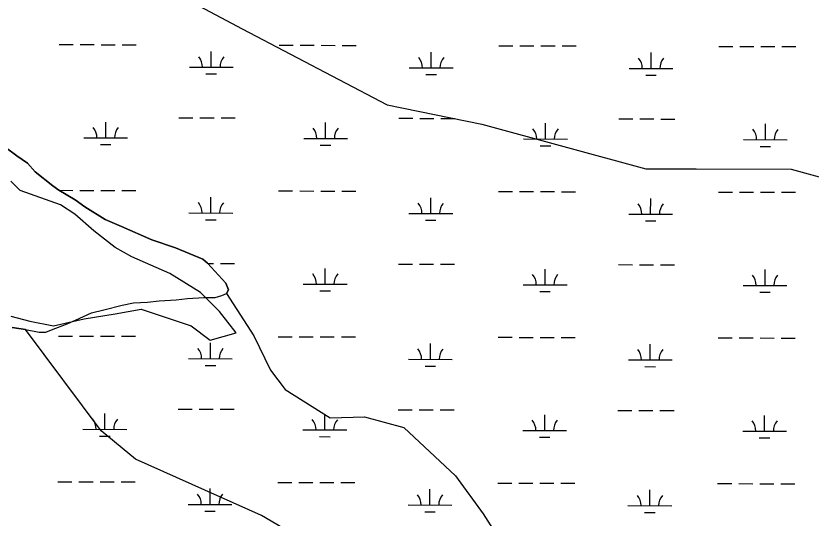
# Model space of a CAD drawing. Extents: x 3161615 to 3199515, y 867541 to 892976.
# Drawn here: x 3174099 to 3175914, y 883378 to 884524 of the extents above; entities that cross this region are included whole.
import ezdxf

# ---------------------------------------------------------------- set-up
doc = ezdxf.new("R2010")
doc.units = 0
for name, color, linetype in [('V-SITE-VEGE', 7, 'Continuous'), ('V-TOPO-SHOR', 7, 'Continuous'), ('V-WETL-SWMP', 7, 'Continuous')]:
    doc.layers.add(name, color=color, linetype=linetype)

msp = doc.modelspace()

# ---------------------------------------------------------------- linework, layer by layer
at = {"layer": 'V-SITE-VEGE'}
for p, q in [((3174074.7, 884224.6), (3174101.1, 884204.8)), ((3174101.1, 884204.8), (3174125.9, 884188)), ((3174125.9, 884188), (3174143.1, 884168.1)), ((3174143.1, 884168.1), (3174183.4, 884136.1)), ((3174183.4, 884136.1), (3174197.4, 884126.9)), ((3174197.4, 884126.9), (3174234.6, 884104.1)), ((3174234.6, 884104.1), (3174256.3, 884088.8)), ((3174256.3, 884088.8), (3174302.8, 884059.9)), ((3174302.8, 884059.9), (3174340, 884043.3)), ((3174340, 884043.3), (3174409.7, 884013)), ((3174409.7, 884013), (3174463.8, 883994.9)), ((3174463.8, 883994.9), (3174525.7, 883969.2)), ((3174525.7, 883969.2), (3174536.6, 883960)), ((3174536.6, 883960), (3174578.6, 883914.1)), ((3174578.6, 883914.1), (3174584.9, 883898.7)), ((3174584.9, 883898.7), (3174580.3, 883891)), ((3174580.3, 883891), (3174642.5, 883794)), ((3174121.4, 883808.5), (3174090.5, 883812.9)), ((3174293.7, 883577.2), (3174121.4, 883808.5)), ((3174642.5, 883794), (3174680.1, 883715.8)), ((3174680.1, 883715.8), (3174714.2, 883671.5)), ((3174714.2, 883671.5), (3174816.5, 883607)), ((3174816.5, 883607), (3174894.8, 883608.8)), ((3174894.8, 883608.8), (3174985.1, 883585.1)), ((3174372.2, 883512.6), (3174293.7, 883577.2)), ((3174985.1, 883585.1), (3175102.8, 883474.6)), ((3174660.2, 883383.7), (3174372.2, 883512.6)), ((3175102.8, 883474.6), (3175165.9, 883387.9)), ((3175165.9, 883387.9), (3175212, 883316.4)), ((3174857.9, 883268.2), (3174660.2, 883383.7))]:
    msp.add_line(p, q, dxfattribs=at)
at = {"layer": 'V-TOPO-SHOR'}
for points in [[(3172763.6, 885447), (3173118.5, 885306.5), (3173406.5, 885204.8), (3173608, 885103.3), (3173780.7, 885001.9), (3173967.8, 884886.1), (3174097.3, 884799.3), (3174370.7, 884625.5), (3174615.4, 884495.1), (3174946.4, 884321.2), (3175162.5, 884277.4), (3175537, 884175.5), (3175652.3, 884175.1), (3175868.5, 884174.5), (3176027, 884130.9)], [(3174087.6, 883838.6), (3174131, 883827.8), (3174185.1, 883817), (3174255.5, 883833.2), (3174325.8, 883844), (3174385.4, 883854.9), (3174499, 883817), (3174542.4, 883784.5), (3174601.9, 883800.7), (3174564, 883849.5), (3174520.7, 883892.8), (3174450.3, 883936.1), (3174363.7, 883974), (3174325.8, 883995.6), (3174277.1, 884033.5), (3174233.8, 884071.4), (3174201.3, 884093), (3174109.3, 884125.5), (3174087.6, 884147.2)]]:
    msp.add_lwpolyline(points, dxfattribs=at)
at = {"layer": 'V-WETL-SWMP'}
for p, q in [((3174198, 884458.9), (3174230, 884458.8)), ((3174246, 884458.8), (3174278, 884458.7)), ((3174294, 884458.6), (3174326, 884458.5)), ((3174342, 884458.5), (3174374, 884458.4)), ((3174545.2, 884407.2), (3174545.3, 884443.2)), ((3174699.9, 884457.5), (3174731.9, 884457.4)), ((3174747.9, 884457.4), (3174779.9, 884457.3)), ((3174795.9, 884457.2), (3174827.9, 884457.1)), ((3174843.9, 884457.1), (3174875.9, 884457)), ((3175047.1, 884405.8), (3175047.2, 884441.8)), ((3175201.8, 884456.1), (3175233.8, 884456)), ((3175249.8, 884456), (3175281.8, 884455.9)), ((3175297.8, 884455.8), (3175329.8, 884455.8)), ((3175345.8, 884455.7), (3175377.8, 884455.6)), ((3175549, 884404.4), (3175549.1, 884440.4)), ((3175703.7, 884454.7), (3175735.7, 884454.6)), ((3175751.7, 884454.6), (3175783.7, 884454.5)), ((3175799.7, 884454.5), (3175831.7, 884454.4)), ((3175847.7, 884454.3), (3175879.7, 884454.2)), ((3174495.2, 884407.3), (3174595.2, 884407)), ((3174997.1, 884405.9), (3175097.1, 884405.7)), ((3175499, 884404.5), (3175599, 884404.3)), ((3174533.1, 884391.8), (3174557.1, 884391.7)), ((3175035.1, 884390.4), (3175059.1, 884390.3)), ((3175537, 884389), (3175561, 884388.9)), ((3174304.3, 884246), (3174304.4, 884282)), ((3174471.5, 884292), (3174503.5, 884291.9)), ((3174519.5, 884291.8), (3174551.5, 884291.7)), ((3174567.5, 884291.7), (3174599.5, 884291.6)), ((3174806.2, 884244.6), (3174806.3, 884280.6)), ((3174973.4, 884290.6), (3175005.4, 884290.5)), ((3175021.4, 884290.4), (3175053.4, 884290.3)), ((3175069.4, 884290.3), (3175101.4, 884290.2)), ((3175308.1, 884243.2), (3175308.2, 884279.2)), ((3175475.3, 884289.2), (3175507.3, 884289.1)), ((3175523.3, 884289), (3175555.3, 884289)), ((3175571.3, 884288.9), (3175603.3, 884288.8)), ((3175810, 884241.8), (3175810.1, 884277.8)), ((3174254.3, 884246.1), (3174354.3, 884245.8)), ((3174756.2, 884244.7), (3174856.2, 884244.5)), ((3175258.1, 884243.4), (3175358.1, 884243.1)), ((3175760, 884242), (3175860, 884241.7)), ((3174101.1, 884204.8), (3174074.7, 884224.6)), ((3174292.2, 884230.6), (3174316.2, 884230.5)), ((3174794.1, 884229.2), (3174818.1, 884229.1)), ((3175296, 884227.8), (3175320, 884227.7)), ((3175797.9, 884226.4), (3175821.9, 884226.4)), ((3174125.9, 884188), (3174101.1, 884204.8)), ((3174143.1, 884168.1), (3174125.9, 884188)), ((3174183.4, 884136.1), (3174143.1, 884168.1)), ((3174197.4, 884126.9), (3174183.4, 884136.1)), ((3174234.6, 884104.1), (3174197.4, 884126.9)), ((3174198.5, 884126.2), (3174229.1, 884126.1)), ((3174245.1, 884126.1), (3174277.1, 884126)), ((3174293.1, 884125.9), (3174325.1, 884125.9)), ((3174341.1, 884125.8), (3174373.1, 884125.7)), ((3174699, 884124.8), (3174731, 884124.7)), ((3174747, 884124.7), (3174779, 884124.6)), ((3174795, 884124.6), (3174827, 884124.5)), ((3174843, 884124.4), (3174875, 884124.3)), ((3175200.9, 884123.4), (3175232.9, 884123.3)), ((3175248.9, 884123.3), (3175280.9, 884123.2)), ((3175296.9, 884123.2), (3175328.9, 884123.1)), ((3175344.9, 884123), (3175376.9, 884123)), ((3175702.8, 884122), (3175734.8, 884122)), ((3175750.8, 884121.9), (3175782.8, 884121.8)), ((3175798.8, 884121.8), (3175830.8, 884121.7)), ((3175846.8, 884121.7), (3175878.8, 884121.6)), ((3174256.3, 884088.8), (3174234.6, 884104.1)), ((3174544.3, 884074.5), (3174544.4, 884110.5)), ((3175046.2, 884073.1), (3175046.3, 884109.1)), ((3175548.1, 884071.7), (3175548.2, 884107.7)), ((3174302.8, 884059.9), (3174256.3, 884088.8)), ((3174340, 884043.3), (3174302.8, 884059.9)), ((3174494.3, 884074.6), (3174594.3, 884074.4)), ((3174532.2, 884059.1), (3174556.2, 884059)), ((3174996.2, 884073.3), (3175096.2, 884073)), ((3175498.1, 884071.9), (3175598.1, 884071.6)), ((3174409.7, 884013), (3174340, 884043.3)), ((3175034.1, 884057.7), (3175058.1, 884057.7)), ((3175536, 884056.3), (3175560, 884056.3)), ((3174463.8, 883994.9), (3174409.7, 884013)), ((3174525.7, 883969.2), (3174463.8, 883994.9)), ((3174536.6, 883960), (3174525.7, 883969.2)), ((3174578.6, 883914.1), (3174536.6, 883960)), ((3174537.5, 883959.1), (3174550.5, 883959.1)), ((3174566.5, 883959), (3174598.5, 883958.9)), ((3174972.4, 883957.9), (3175004.4, 883957.8)), ((3175020.4, 883957.8), (3175052.4, 883957.7)), ((3175068.4, 883957.6), (3175100.4, 883957.5)), ((3175474.4, 883956.5), (3175506.4, 883956.4)), ((3175522.4, 883956.4), (3175554.4, 883956.3)), ((3175570.4, 883956.2), (3175602.4, 883956.2)), ((3174805.3, 883911.9), (3174805.4, 883947.9)), ((3175307.2, 883910.5), (3175307.3, 883946.5)), ((3175809.1, 883909.2), (3175809.2, 883945.2)), ((3174584.9, 883898.7), (3174578.6, 883914.1)), ((3174580.3, 883891), (3174584.9, 883898.7)), ((3174755.3, 883912.1), (3174855.3, 883911.8)), ((3174793.2, 883896.5), (3174817.2, 883896.5)), ((3175257.2, 883910.7), (3175357.2, 883910.4)), ((3175295.1, 883895.1), (3175319.1, 883895.1)), ((3175759.1, 883909.3), (3175859.1, 883909)), ((3174464.8, 883876.2), (3174491, 883879.5)), ((3174491, 883879.5), (3174528, 883881.3)), ((3174528, 883881.3), (3174554.2, 883881.5)), ((3174554.2, 883881.5), (3174569.6, 883886.3)), ((3174569.6, 883886.3), (3174580.3, 883891)), ((3175797, 883893.8), (3175821, 883893.7)), ((3174299.9, 883853.2), (3174341.5, 883864.3)), ((3174341.5, 883864.3), (3174367.7, 883869.2)), ((3174367.7, 883869.2), (3174400, 883871)), ((3174400, 883871), (3174426.2, 883874.3)), ((3174426.2, 883874.3), (3174464.8, 883876.2)), ((3174235.3, 883829.5), (3174272.2, 883846.8)), ((3174272.2, 883846.8), (3174299.9, 883853.2)), ((3174212.3, 883820.1), (3174235.3, 883829.5)), ((3174090.5, 883812.9), (3174121.4, 883808.5)), ((3174121.4, 883808.5), (3174152.3, 883802.6)), ((3174167.7, 883802.7), (3174184.6, 883809.1)), ((3174184.6, 883809.1), (3174212.3, 883820.1)), ((3174152.3, 883802.6), (3174167.7, 883802.7)), ((3174196.2, 883793.5), (3174228.2, 883793.4)), ((3174244.2, 883793.4), (3174276.2, 883793.3)), ((3174292.2, 883793.3), (3174324.2, 883793.2)), ((3174340.2, 883793.1), (3174372.2, 883793.1)), ((3174698.1, 883792.1), (3174730.1, 883792.1)), ((3174746.1, 883792), (3174778.1, 883791.9)), ((3174794.1, 883791.9), (3174826.1, 883791.8)), ((3174842.1, 883791.8), (3174874.1, 883791.7)), ((3175200, 883790.8), (3175232, 883790.7)), ((3175248, 883790.6), (3175280, 883790.5)), ((3175296, 883790.5), (3175328, 883790.4)), ((3175344, 883790.4), (3175376, 883790.3)), ((3175701.9, 883789.4), (3175733.9, 883789.3)), ((3175749.9, 883789.2), (3175781.9, 883789.2)), ((3175797.9, 883789.1), (3175829.9, 883789)), ((3175845.9, 883789), (3175877.9, 883788.9)), ((3174543.3, 883741.8), (3174543.4, 883777.8)), ((3175045.3, 883740.4), (3175045.4, 883776.4)), ((3175547.2, 883739.1), (3175547.3, 883775.1)), ((3174493.3, 883742), (3174593.3, 883741.7)), ((3174995.3, 883740.6), (3175095.3, 883740.3)), ((3175497.2, 883739.2), (3175597.2, 883738.9)), ((3174531.3, 883726.4), (3174555.3, 883726.4)), ((3175033.2, 883725.1), (3175057.2, 883725)), ((3175535.1, 883723.7), (3175559.1, 883723.6)), ((3174469.6, 883626.6), (3174501.6, 883626.5)), ((3174517.6, 883626.5), (3174549.6, 883626.4)), ((3174565.6, 883626.3), (3174597.6, 883626.3)), ((3174971.5, 883625.2), (3175003.5, 883625.1)), ((3175019.5, 883625.1), (3175051.5, 883625)), ((3175067.5, 883625), (3175099.5, 883624.9)), ((3175473.4, 883623.8), (3175505.4, 883623.7)), ((3175521.4, 883623.7), (3175553.4, 883623.6)), ((3175569.4, 883623.6), (3175601.4, 883623.5)), ((3174302.4, 883580.6), (3174302.5, 883616.6)), ((3174804.3, 883579.3), (3174804.4, 883615.3)), ((3175306.2, 883577.9), (3175306.3, 883613.9)), ((3175808.1, 883576.5), (3175808.2, 883612.5)), ((3174252.4, 883580.8), (3174352.4, 883580.5)), ((3174754.3, 883579.4), (3174854.3, 883579.1)), ((3175256.2, 883578), (3175356.2, 883577.7)), ((3175758.1, 883576.6), (3175858.1, 883576.3)), ((3174290.4, 883565.2), (3174314.4, 883565.2)), ((3174792.3, 883563.9), (3174816.3, 883563.8)), ((3175294.2, 883562.5), (3175318.2, 883562.4)), ((3175796.1, 883561.1), (3175820.1, 883561)), ((3174195.3, 883460.9), (3174227.3, 883460.8)), ((3174243.3, 883460.7), (3174275.3, 883460.6)), ((3174291.3, 883460.6), (3174323.3, 883460.5)), ((3174339.3, 883460.5), (3174371.3, 883460.4)), ((3174542.4, 883409.2), (3174542.5, 883445.2)), ((3174697.2, 883459.5), (3174729.2, 883459.4)), ((3174745.2, 883459.3), (3174777.2, 883459.3)), ((3174793.2, 883459.2), (3174825.2, 883459.1)), ((3174841.2, 883459.1), (3174873.2, 883459)), ((3175044.3, 883407.8), (3175044.4, 883443.8)), ((3175199.1, 883458.1), (3175231.1, 883458)), ((3175247.1, 883458), (3175279.1, 883457.9)), ((3175295.1, 883457.8), (3175327.1, 883457.7)), ((3175343.1, 883457.7), (3175375.1, 883457.6)), ((3175546.2, 883406.4), (3175546.3, 883442.4)), ((3175701, 883456.7), (3175733, 883456.6)), ((3175749, 883456.6), (3175781, 883456.5)), ((3175797, 883456.4), (3175829, 883456.3)), ((3175845, 883456.3), (3175877, 883456.2)), ((3174492.4, 883409.3), (3174592.4, 883409)), ((3174994.3, 883407.9), (3175094.3, 883407.6)), ((3175496.2, 883406.5), (3175596.2, 883406.2)), ((3174530.4, 883393.8), (3174554.4, 883393.7)), ((3175032.3, 883392.4), (3175056.3, 883392.3)), ((3175534.2, 883391), (3175558.2, 883390.9))]:
    msp.add_line(p, q, dxfattribs=at)
for centre, start, end in [((3174489.9, 884407.8), 359.0699, 40.6135), ((3174600.4, 884407.5), 139.0699, 180.6135), ((3174991.9, 884406.4), 359.0699, 40.6135), ((3175102.3, 884406.1), 139.0699, 180.6135), ((3175493.8, 884405), 359.0699, 40.6135), ((3175604.2, 884404.7), 139.0699, 180.6135), ((3174249, 884246.6), 359.0699, 40.6135), ((3174359.5, 884246.3), 139.0699, 180.6135), ((3174750.9, 884245.2), 359.0699, 40.6135), ((3174861.4, 884244.9), 139.0699, 180.6135), ((3175252.8, 884243.8), 359.0699, 40.6135), ((3175363.3, 884243.5), 139.0699, 180.6135), ((3175754.7, 884242.5), 359.0699, 40.6135), ((3175865.2, 884242.1), 139.0699, 180.6135), ((3174489, 884075.1), 359.0699, 40.6135), ((3174599.5, 884074.8), 139.0699, 180.6135), ((3174990.9, 884073.7), 359.0699, 40.6135), ((3175101.4, 884073.4), 139.0699, 180.6135), ((3175492.8, 884072.4), 359.0699, 40.6135), ((3175603.3, 884072.1), 139.0699, 180.6135), ((3174750, 883912.6), 359.0699, 40.6135), ((3174860.5, 883912.2), 139.0699, 180.6135), ((3175251.9, 883911.2), 359.0699, 40.6135), ((3175362.4, 883910.9), 139.0699, 180.6135), ((3175753.8, 883909.8), 359.0699, 40.6135), ((3175864.3, 883909.5), 139.0699, 180.6135), ((3174488.1, 883742.5), 359.0699, 40.6135), ((3174598.6, 883742.2), 139.0699, 180.6135), ((3174990, 883741.1), 359.0699, 40.6135), ((3175100.5, 883740.8), 139.0699, 180.6135), ((3175491.9, 883739.7), 359.0699, 40.6135), ((3175602.4, 883739.4), 139.0699, 180.6135), ((3174247.2, 883581.3), 359.0699, 40.6135), ((3174357.7, 883581), 139.0699, 180.6135), ((3174749.1, 883579.9), 359.0699, 40.6135), ((3174859.6, 883579.6), 139.0699, 180.6135), ((3175251, 883578.5), 359.0699, 40.6135), ((3175361.5, 883578.2), 139.0699, 180.6135), ((3175752.9, 883577.1), 359.0699, 40.6135), ((3175863.4, 883576.8), 139.0699, 180.6135), ((3174487.2, 883409.8), 359.0699, 40.6135), ((3174597.7, 883409.5), 139.0699, 180.6135), ((3174989.1, 883408.4), 359.0699, 40.6135), ((3175099.6, 883408.1), 139.0699, 180.6135), ((3175491, 883407), 359.0699, 40.6135), ((3175601.5, 883406.7), 139.0699, 180.6135)]:
    msp.add_arc(centre, 35.2, start, end, dxfattribs=at)

doc.saveas('drawing.dxf')
